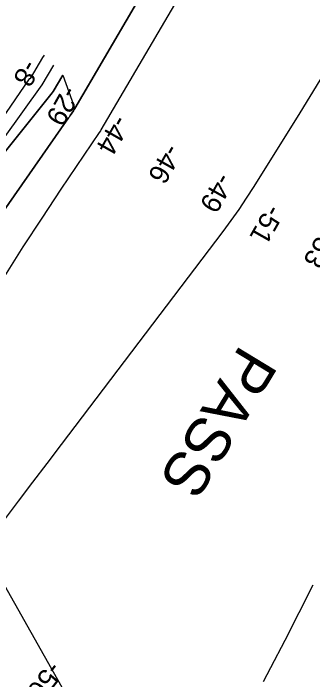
# Model space of a CAD drawing. Extents: x 3913936 to 3933962, y 195330 to 217741.
# Drawn here: x 3923806 to 3924311, y 202729 to 203852 of the extents above; entities that cross this region are included whole.
import ezdxf

# ---------------------------------------------------------------- set-up
doc = ezdxf.new("R2010")
doc.units = 0
for name, color, linetype in [('V-RIVR-IDEN', 7, 'Continuous'), ('V-RIVR-RANG', 7, 'Continuous'), ('V-TOPO-DPTH', 7, 'Continuous'), ('V-TOPO-MAJR', 7, 'Continuous'), ('V-TOPO-MINR', 7, 'Continuous'), ('V-UTIL-LINE', 7, 'Continuous')]:
    doc.layers.add(name, color=color, linetype=linetype)

msp = doc.modelspace()

# ---------------------------------------------------------------- linework, layer by layer
at = {"layer": 'V-TOPO-DPTH'}
for points in [[(3924399.6, 204415.7), (3923953.8, 203655.9), (3923952.8, 203654.1), (3923950.9, 203651.2), (3923886.2, 203555.8), (3923853.9, 203507.3), (3923822.1, 203458.5), (3923791, 203409.2), (3923760.5, 203359.6), (3923531.6, 202981.3), (3923530.2, 202978.2), (3923529.3, 202975), (3923529.1, 202971.6), (3923529.4, 202968.2), (3923529.8, 202964.8), (3923529.7, 202961.3), (3923529, 202958), (3923527.8, 202954.8), (3923486.4, 202869.7), (3923462.7, 202824.9), (3923437, 202781.3), (3923408.5, 202739.5), (3923378, 202699)], [(3924399.6, 204415.7), (3923953.8, 203655.9), (3923952.8, 203654.1), (3923950.9, 203651.2), (3923886.2, 203555.8), (3923853.9, 203507.3), (3923822.1, 203458.5), (3923791, 203409.2), (3923760.5, 203359.6), (3923531.6, 202981.3), (3923530.2, 202978.2), (3923529.3, 202975), (3923529.1, 202971.6), (3923529.4, 202968.2), (3923529.8, 202964.8), (3923529.7, 202961.3), (3923529, 202958), (3923527.8, 202954.8), (3923486.4, 202869.7), (3923462.7, 202824.9), (3923437, 202781.3), (3923408.5, 202739.5), (3923378, 202699)], [(3923741.3, 203450.4), (3923899.3, 203676.1), (3923900.6, 203678.1), (3923902, 203680), (3923904.7, 203684), (3923907.3, 203688), (3923908.5, 203690), (3923909.8, 203692), (3924110, 204033.8)], [(3923857.9, 203782), (3923855.4, 203777.6), (3923834.6, 203742.4), (3923834.2, 203741.9), (3923833.8, 203741.6), (3923832.6, 203741.6), (3923416.8, 203134.1), (3923411.8, 203125.9), (3923406.8, 203117.6), (3923401.8, 203109.5), (3923396.8, 203101.3), (3923389.6, 203089.6), (3923388.1, 203087.3), (3923386.6, 203084.9), (3923385.1, 203082.6), (3923383.6, 203080.3), (3923293.4, 202946.7), (3923245.9, 202878.3), (3923197.4, 202810.6), (3923147.2, 202744.1), (3923095.9, 202678.5), (3922791.1, 202297.8)], [(3922202.3, 201498.8), (3922970.9, 202357.5), (3923064, 202493.6), (3923089, 202534), (3923130.7, 202601), (3923172.6, 202667.7), (3923214.8, 202734.3), (3923257.1, 202800.8), (3923394.8, 203015.7), (3923408.2, 203036.7), (3923421.7, 203057.7), (3923435.1, 203078.8), (3923448.5, 203099.8), (3923524.4, 203218.8), (3923575.8, 203299.3), (3923627.1, 203379.9), (3923678.3, 203460.5), (3923729.5, 203541.2), (3923871.3, 203718.3), (3923873.2, 203720.5), (3923889.5, 203748)], [(3922202.3, 201498.8), (3922970.9, 202357.5), (3923064, 202493.6), (3923089, 202534), (3923130.7, 202601), (3923172.6, 202667.7), (3923214.8, 202734.3), (3923257.1, 202800.8), (3923394.8, 203015.7), (3923408.2, 203036.7), (3923421.7, 203057.7), (3923435.1, 203078.8), (3923448.5, 203099.8), (3923524.4, 203218.8), (3923575.8, 203299.3), (3923627.1, 203379.9), (3923678.3, 203460.5), (3923729.5, 203541.2), (3923871.3, 203718.3), (3923873.2, 203720.5), (3923889.5, 203748), (3923909.8, 203692)], [(3923909.8, 203692), (3923908.5, 203690), (3923907.3, 203688), (3923904.7, 203684), (3923902, 203680), (3923900.6, 203678.1), (3923899.3, 203676.1), (3923741.3, 203450.4), (3923693.1, 203380.9), (3923645.2, 203311.3), (3923597.8, 203241.3), (3923550.7, 203171), (3923460, 203034.6), (3923458.6, 203032.4), (3923457.1, 203030.2), (3923455.7, 203028), (3923454.3, 203025.7), (3923446.8, 203013.2), (3923441.7, 203004.7), (3923436.6, 202996.1), (3923431.6, 202987.5), (3923426.7, 202978.9), (3923304.9, 202762.9), (3923245.4, 202663)]]:
    msp.add_lwpolyline(points, dxfattribs=at)
at = {"layer": 'V-TOPO-MAJR'}
for points in [[(3924339.5, 203766.9), (3924289.2, 203684.6), (3924211.4, 203560.2), (3924198.9, 203540.9), (3924186.1, 203521.7), (3924172.7, 203503), (3924159.1, 203484.4), (3923886.5, 203125.4), (3923862.5, 203093.7), (3923838.5, 203062), (3923814.5, 203030.3), (3923790.5, 202998.6)], [(3924227.8, 202726.3), (3924240.2, 202749.5), (3924264.5, 202795.8), (3924288.3, 202842.3), (3924311.6, 202889.1)]]:
    msp.add_lwpolyline(points, dxfattribs=at)
at = {"layer": 'V-TOPO-MINR'}
for points in [[(3924399.6, 204415.7), (3923953.8, 203655.9), (3923952.8, 203654.1), (3923950.9, 203651.2), (3923886.2, 203555.8), (3923853.9, 203507.3), (3923822.1, 203458.5), (3923791, 203409.2), (3923760.5, 203359.6), (3923531.6, 202981.3), (3923530.2, 202978.2), (3923529.3, 202975), (3923529.1, 202971.6), (3923529.4, 202968.2), (3923529.8, 202964.8), (3923529.7, 202961.3), (3923529, 202958), (3923527.8, 202954.8), (3923486.4, 202869.7), (3923462.7, 202824.9), (3923437, 202781.3), (3923408.5, 202739.5), (3923378, 202699)], [(3924110, 204033.8), (3923909.8, 203692), (3923908.5, 203690), (3923907.3, 203688), (3923904.7, 203684), (3923902, 203680), (3923900.6, 203678.1), (3923899.3, 203676.1), (3923741.3, 203450.4)], [(3923857.9, 203782), (3923855.4, 203777.6), (3923834.6, 203742.4), (3923834.2, 203741.9), (3923833.8, 203741.6), (3923832.6, 203741.6), (3923416.8, 203134.1), (3923411.8, 203125.9), (3923406.8, 203117.6), (3923401.8, 203109.5), (3923396.8, 203101.3), (3923389.6, 203089.6), (3923388.1, 203087.3), (3923386.6, 203084.9), (3923385.1, 203082.6), (3923383.6, 203080.3), (3923293.4, 202946.7), (3923245.9, 202878.3), (3923197.4, 202810.6), (3923147.2, 202744.1), (3923095.9, 202678.5), (3922791.1, 202297.8)], [(3923873.7, 203765), (3923854.1, 203731.8), (3923563.2, 203326.1), (3923536.8, 203283.6), (3923510.4, 203241.1), (3923483.9, 203198.6), (3923457.3, 203156.2), (3923418.9, 203094.8), (3923411.5, 203083.1), (3923404, 203071.4), (3923396.5, 203059.8), (3923389, 203048.2), (3923043.2, 202520.5), (3923021.5, 202487.2), (3922999.8, 202453.9), (3922978.2, 202420.5), (3922956.7, 202387), (3922940, 202361)], [(3923889.5, 203748), (3923873.2, 203720.5), (3923871.3, 203718.3), (3923729.5, 203541.2), (3923678.3, 203460.5), (3923627.1, 203379.9), (3923575.8, 203299.3), (3923524.4, 203218.8), (3923448.5, 203099.8), (3923435.1, 203078.8), (3923421.7, 203057.7), (3923408.2, 203036.7), (3923394.8, 203015.7), (3923257.1, 202800.8), (3923214.8, 202734.3), (3923172.6, 202667.7), (3923130.7, 202601), (3923089, 202534), (3923064, 202493.6), (3922970.9, 202357.5), (3922202.3, 201498.8)]]:
    msp.add_lwpolyline(points, dxfattribs=at)
at = {"layer": 'V-UTIL-LINE'}
msp.add_lwpolyline([(3924378.5, 201846.6), (3923455.6, 203482.7), (3923464.3, 203499.9)], dxfattribs=at)

# ---------------------------------------------------------------- texts
at = {"layer": 'V-RIVR-IDEN'}
msp.add_text('PASS', height=75, rotation=238.737, dxfattribs=at).set_placement((3924189.5, 203296))
at = {"layer": 'V-RIVR-RANG'}
for s, rotation, p in [('-8', 240.2983, (3923824.5, 203776.4)), ('-29', 240.4395, (3923892, 203732.2)), ('-44', 240.4395, (3923976.7, 203683.2)), ('-46', 240.4395, (3924064.1, 203634.6)), ('-49', 240.4395, (3924151.3, 203585.8)), ('-51', 240.4395, (3924235.4, 203532.3)), ('-53', 240.4395, (3924325.8, 203491.7)), ('-56', 232.1655, (3923867.6, 202762.3))]:
    msp.add_text(s, height=33.5, rotation=rotation, dxfattribs=at).set_placement(p)

doc.saveas('drawing.dxf')
